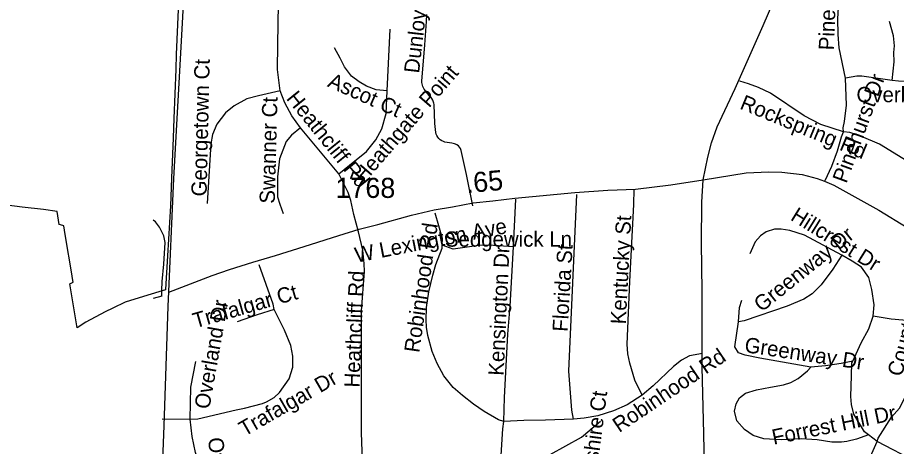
# Model space of a CAD drawing. Extents: x 1662474 to 1856135, y 779280 to 917889.
# Drawn here: x 1689866 to 1695335, y 809631 to 812299 of the extents above; entities that cross this region are included whole.
import ezdxf

# ---------------------------------------------------------------- set-up
doc = ezdxf.new("R2010")
doc.units = 0
for name, color, linetype in [('Exist Boundary Political City Limit New', 7, 'Continuous'), ('Exist Boundary Political CountyLine', 7, 'Continuous'), ('Exist Hydrographic Misc Water Feature', 7, 'Continuous'), ('Exist Road Non-System Type 51', 7, 'Continuous'), ('Exist Road Non-System Type 51 Label', 7, 'Continuous'), ('Exist Road Primary NC UnDivided 4 Lane Attributed', 7, 'Continuous'), ('Exist Road Secondary Mileage Hundredths English Label', 7, 'Continuous'), ('Exist Road Secondary Type 51 Attributed', 7, 'Continuous'), ('Exist Road Secondary Type 51 Label', 7, 'Continuous'), ('Exist Road Secondary Type 51 Number Label', 7, 'Continuous'), ('Map Preparation Boundary City Limit Buffer Line', 7, 'Continuous')]:
    doc.layers.add(name, color=color, linetype=linetype)

msp = doc.modelspace()

# ---------------------------------------------------------------- linework, layer by layer
at = {"layer": 'Exist Boundary Political City Limit New'}
for points in [[(1690868.2, 812444.9), (1690853.5, 812069.9), (1690850, 811978.1)], [(1690850, 811978.1), (1690838.2, 811669.8), (1690833.6, 811550.1), (1690823.4, 811298.9), (1690816.4, 811127.9), (1690798.5, 810816.2), (1690785.6, 810607.8), (1690785.5, 810605.8), (1690745.5, 810593.4), (1690648.8, 810563.3), (1690535.2, 810528), (1690459.1, 810491.7), (1690410.6, 810468.6), (1690289.5, 810403.1), (1690235.8, 810369.5), (1690190, 810643.2), (1690208.2, 810650.3), (1690212.4, 810651.9), (1690206.2, 810688.4), (1690205.6, 810691.7), (1690162.6, 810948.2), (1690153.1, 811002.7), (1690148.2, 811004.4), (1690125.4, 811012.2), (1690112.6, 811092.9), (1690026.5, 811105.6), (1689893.6, 811120.1), (1689717.6, 811141.7)]]:
    msp.add_lwpolyline(points, dxfattribs=at)
at = {"layer": 'Exist Boundary Political CountyLine'}
msp.add_lwpolyline([(1690220.4, 796849.4), (1690253.3, 797643.4), (1690261, 798032.2), (1690301.7, 799178.2), (1690347.6, 800042.9), (1690382.7, 800862.5), (1690417.8, 801672.6), (1690459.9, 802612.4), (1690490.6, 803379.9), (1690531.6, 804201.7), (1690578.3, 805157.6), (1690614.8, 805955.1), (1690649.3, 806683.1), (1690688.7, 807554.8), (1690723, 808322.5), (1690748.6, 808998.5), (1690777.2, 809760.4), (1690803.1, 810502.1), (1690838, 811298), (1690892.7, 812263.6), (1690949.1, 813375.2), (1690989.8, 814167.1), (1691300.1, 821093.4)], dxfattribs=at)
at = {"layer": 'Exist Hydrographic Misc Water Feature'}
msp.add_lwpolyline([(1690689.9, 807582.2), (1690942.8, 807521.7), (1691041.8, 807431.1), (1691124.8, 807396.6), (1691274.8, 807436.2), (1691603.8, 807807), (1691672.8, 808032), (1691800.9, 808262.6), (1691910.9, 808378.5), (1692027.9, 808471.3), (1692572.9, 808772), (1692665.9, 808904.7), (1692683.8, 809002.8), (1692837.8, 809311.5), (1693081.8, 809526.5), (1693374.9, 809688), (1693492.9, 809787.3)], dxfattribs=at)
at = {"layer": 'Exist Road Non-System Type 51'}
for p, q in [((1692165.8, 811843.2), (1692184.6, 812227.5)), ((1691865.8, 811326.2), (1691627.1, 811612.1)), ((1692952.9, 810872.7), (1692967.4, 811169.2)), ((1690765.2, 809802.7), (1690940.6, 809800.6)), ((1695215.2, 809660.4), (1695160.9, 809702.7)), ((1695584.6, 809469.9), (1695215.2, 809660.4))]:
    msp.add_line(p, q, dxfattribs=at)
for points in [[(1695018.4, 811922), (1694979.9, 812110.5), (1694972.5, 812192.7), (1694969.9, 812290.8), (1695007.9, 812930.2)], [(1691500.1, 811843.6), (1691483.6, 811975.4), (1691484.6, 812131.5), (1691489.6, 812385), (1691514.9, 812547.5)], [(1692698.5, 811127.9), (1692658.6, 811322.4), (1692626.6, 811471.1), (1692624.5, 811477.4), (1692621.9, 811483.2), (1692616.1, 811492.4), (1692609, 811500.5), (1692600.4, 811507.1), (1692590.6, 811512.1), (1692584.4, 811514.2), (1692577.5, 811516.2), (1692568.9, 811516.5), (1692525.4, 811523.4), (1692515.4, 811526.8), (1692505.6, 811531.2), (1692495.9, 811537.5), (1692487.2, 811545.4), (1692480.4, 811554.6), (1692474.4, 811565.4), (1692471.5, 811574), (1692469.4, 811582.9), (1692463.1, 811640.4), (1692457.4, 811757.8), (1692456.2, 811765.6), (1692454.6, 811772.9), (1692450, 811785), (1692443.4, 811796.1), (1692439.2, 811801.4), (1692434.2, 811806.2), (1692411.6, 811833.6), (1692403.8, 811842), (1692396.4, 811852.8), (1692392, 811860.6), (1692388, 811869), (1692385.1, 811877.9), (1692383.1, 811887.4), (1692382.2, 811895), (1692381.8, 811902.6), (1692401.1, 812129.7), (1692410.9, 812274), (1692412.4, 812318.4)], [(1695308.1, 811907.9), (1695321.4, 812022.9), (1695320, 812080.4), (1695323.4, 812122), (1695317.6, 812184.5), (1695293, 812273.5)], [(1692165.8, 811843.2), (1692097, 811849.9), (1692036.6, 811872.7), (1691992, 811898.4), (1691943.9, 811933.6), (1691899.6, 811992.7), (1691872.6, 812046.4), (1691838.6, 812109.9)], [(1695610.9, 811961.9), (1695571.6, 811949.9), (1695531.9, 811932), (1695448.9, 811905.8), (1695393, 811900.8), (1695347.6, 811902.1), (1695308.1, 811907.9)], [(1695005.6, 811588.7), (1695004, 811613.7), (1695012.4, 811652.5), (1695023.6, 811753.8), (1695018.4, 811922)], [(1695308.1, 811907.9), (1695120, 811934.7), (1695088.8, 811934.4), (1695018.4, 811922)], [(1695005.6, 811588.7), (1694863.9, 811632.9), (1694760.4, 811688.4), (1694550.5, 811827.5), (1694477.2, 811863.8), (1694414.8, 811886.9), (1694361.2, 811903.2)], [(1691500.1, 811843.6), (1691364.6, 811812.6), (1691292, 811793.7), (1691214.1, 811749.4), (1691159.4, 811706.9), (1691106.4, 811636.2), (1691079.4, 811571.1), (1691067.9, 811512.9), (1691046.1, 811142.2)], [(1691627.1, 811612.1), (1691572.1, 811687.9), (1691529.2, 811768.2), (1691500.1, 811843.6)], [(1691865.8, 811326.2), (1691932.4, 811379.5), (1692036.6, 811466.2), (1692096.1, 811539.1), (1692133.4, 811606.9), (1692160.2, 811702.1), (1692165.8, 811843.2)], [(1691627.1, 811612.1), (1691571, 811567.2), (1691537.6, 811528.6), (1691494.9, 811420.2), (1691484.1, 811307.9), (1691484.1, 811184), (1691497, 811138.1), (1691518, 811080.6)], [(1694890.9, 811284.2), (1694933.1, 811374), (1694969.4, 811469.2), (1694993, 811556.2), (1695005.6, 811588.7)], [(1695936, 811082.9), (1695547.6, 811316), (1695229.4, 811511), (1695118.1, 811558.5), (1695046, 811584), (1695005.6, 811588.7)], [(1691986.8, 810965.9), (1691958.6, 811073.5), (1691939.8, 811159.9), (1691923.8, 811210.2), (1691865.8, 811326.2)], [(1693324.5, 809801.1), (1693314.9, 809855.4), (1693295.9, 810098.7), (1693346.9, 811197.4)], [(1693752.1, 809949.9), (1693707.1, 810042.2), (1693677, 810148.4), (1693664.1, 810207.4), (1693660.4, 810266.7), (1693675.1, 810657), (1693700.9, 811135.4), (1693702.1, 811230.7)], [(1690762.4, 810565.9), (1690763.4, 810600.2), (1690765, 810657.5), (1690775.8, 810764.4), (1690783.9, 810898.4), (1690776, 810941.8), (1690749.8, 810995), (1690723.8, 811028.6), (1690709.6, 811038.2)], [(1692508.8, 810883.2), (1692510.6, 810923.4), (1692463.6, 811080.9)], [(1694994.9, 810820.5), (1694763.4, 810944.4), (1694671.1, 810974), (1694617.9, 810982.9), (1694577, 810981.4), (1694525.2, 810964.9), (1694488.8, 810940.7), (1694455.1, 810903.9), (1694422.1, 810829.9)], [(1692014, 809484.9), (1692005.1, 809715.8), (1692005.4, 810474.9), (1692024, 810718.1), (1692023.2, 810769.6), (1692013.5, 810852.5), (1691986.8, 810965.9)], [(1692891.6, 809785.9), (1692858.4, 809796.1), (1692769.1, 809848.1), (1692702.1, 809893.8), (1692634.5, 809947.8), (1692577, 809998.2), (1692519.5, 810070.4), (1692476, 810147.2), (1692446.1, 810220.8), (1692418.5, 810321), (1692411.4, 810372.2), (1692408.2, 810418.7), (1692411.4, 810494), (1692425.6, 810592.7), (1692450.5, 810696.4), (1692469.1, 810761.7), (1692508.2, 810864.9), (1692508.8, 810883.2)], [(1692952.9, 810872.7), (1692797.5, 810883.5), (1692736.9, 810880.9), (1692576.8, 810858), (1692508.8, 810883.2)], [(1692891.6, 809785.9), (1692895.6, 809934.2), (1692916.4, 810328.9), (1692930.6, 810503.4), (1692952.9, 810872.7)], [(1694994.9, 810820.5), (1694938.6, 810732.6), (1694866.8, 810636.5), (1694811.4, 810579.2), (1694759.9, 810546.2), (1694656.2, 810503.7), (1694386.9, 810411.9), (1694352.1, 810405.8)], [(1695191.4, 810441.2), (1695196.9, 810511), (1695182.2, 810607.1), (1695163.6, 810682.4), (1695117.6, 810745.2), (1695060.6, 810784), (1694994.9, 810820.5)], [(1691461.6, 810481.7), (1691456.9, 810516), (1691369.1, 810761.4)], [(1690762.4, 810565.9), (1690709.6, 810551)], [(1694352.1, 810405.8), (1694359.4, 810494.8), (1694372.2, 810539.9)], [(1690940.6, 809800.6), (1690986.8, 809802.9), (1691225.4, 809858.9), (1691278.9, 809868.8), (1691390.9, 809897.7), (1691415.6, 809907.4), (1691461.6, 809934.2), (1691495.6, 809965.9), (1691556.6, 810050.9), (1691578.4, 810123.9), (1691578.4, 810192.2), (1691566.2, 810257.8), (1691527.4, 810354.9), (1691461.6, 810481.7)], [(1691461.6, 810481.7), (1691356.6, 810449.9), (1691231.4, 810405.8)], [(1695063.1, 810160.9), (1695116.1, 810274.9), (1695163.6, 810361.7), (1695191.4, 810441.2)], [(1695471.4, 810408.9), (1695302.1, 810422.6), (1695191.4, 810441.2)], [(1694802.4, 810123.9), (1694484.9, 810179.2), (1694394.4, 810199.5), (1694352.1, 810213.9), (1694329.8, 810249.4), (1694352.1, 810405.8)], [(1695215.2, 809660.4), (1695221.9, 809682.2), (1695305.6, 809813.4), (1695354.9, 809868.8), (1695389.9, 809937.2), (1695404.5, 809994.8), (1695471.4, 810408.9)], [(1690940.6, 809800.6), (1690942.9, 810000), (1690974.6, 810160.1)], [(1694128.4, 810209.2), (1694046.9, 810194.8), (1693996.9, 810167.5), (1693947.4, 810128.6), (1693820.9, 810007.4), (1693752.1, 809949.9)], [(1695063.1, 810160.9), (1694992.1, 810145.9), (1694894.6, 810131.2), (1694802.4, 810123.9)], [(1695160.9, 809702.7), (1695136, 809722.1), (1695069.6, 809831), (1695055.1, 809891.4), (1695051.2, 809941.5), (1695055.1, 810070.4), (1695058.6, 810151.4), (1695063.1, 810160.9)], [(1695160.9, 809702.7), (1695086.1, 809676.2), (1695027.1, 809661.4), (1694994, 809657.8), (1694933.1, 809657.5), (1694842.6, 809672.5), (1694741.5, 809677.8), (1694617.9, 809672.2), (1694510.6, 809677.8), (1694444.4, 809697.9), (1694390.6, 809736.8), (1694342.6, 809790.1), (1694328.1, 809850.9), (1694338.6, 809895.4), (1694359.6, 809932.4), (1694396.4, 809961.7), (1694464.4, 809982.2), (1694551.2, 810000), (1694632.4, 810013.4), (1694678.9, 810028.4), (1694724.5, 810053.6), (1694781.4, 810101.9), (1694802.4, 810123.9)], [(1693752.1, 809949.9), (1693659.6, 809889), (1693574.6, 809852), (1693476.1, 809821.6), (1693391.6, 809807.1), (1693324.5, 809801.1)], [(1691060, 809078), (1691061, 809160.4), (1691071.5, 809287.9), (1691067.4, 809357.5), (1691009.9, 809487.2), (1690972.6, 809593.8), (1690952.9, 809693.5), (1690940.6, 809800.6)], [(1692866.5, 809444.4), (1692885.6, 809740.2), (1692891.6, 809785.9)], [(1693324.5, 809801.1), (1693150.2, 809793.5), (1693015.9, 809792.2), (1692891.6, 809785.9)], [(1695079.1, 809303.7), (1695108.1, 809390.1), (1695182.2, 809587.2), (1695215.2, 809660.4)]]:
    msp.add_lwpolyline(points, dxfattribs=at)
at = {"layer": 'Exist Road Primary NC UnDivided 4 Lane Attributed'}
for points in [[(1694133, 811288.3), (1694161.1, 811430.6), (1694184.5, 811518.4), (1694219.5, 811618.1), (1694331.7, 811856.9), (1694506.2, 812248.6), (1694571.8, 812402.9)], [(1694176.4, 806631.6), (1694173.5, 806923.1), (1694168.8, 807203.4), (1694165.8, 807463.9), (1694162.4, 807889.3), (1694153.9, 808289.8), (1694151.3, 808546.3), (1694148.1, 808957.2), (1694145, 809299.7), (1694137.5, 809708.4), (1694127.1, 810126.2), (1694127.1, 810598.1), (1694121.9, 810894.7), (1694124.5, 811150.3), (1694133, 811288.3)]]:
    msp.add_lwpolyline(points, dxfattribs=at)
at = {"layer": 'Exist Road Secondary Type 51 Attributed'}
for points in [[(1694133, 811288.3), (1694400.1, 811332.6), (1694541.1, 811338.6), (1694622.9, 811336.9), (1694749.5, 811322.4), (1694842.4, 811296.9), (1694886.7, 811280.7), (1694945.9, 811256), (1695226.2, 811100.9), (1695402.2, 810991.8), (1695635.2, 810846.9), (1695714, 810799.2), (1695806.1, 810761.7), (1695884.7, 810741.2), (1695927.5, 810729.4), (1696017, 810717.4), (1696199.3, 810710.6), (1696633.9, 810697.8), (1697354.8, 810675.7), (1697839.6, 810657.8), (1698237.6, 810657.9), (1698416.7, 810658.7), (1698961, 810612.1)], [(1690807, 810590), (1691076.5, 810693.9), (1691184.1, 810730.9), (1691329.9, 810777.6), (1691470.3, 810818.7), (1691648.3, 810875.5), (1691865, 810942.3), (1691991.8, 810981.5), (1692107.4, 811010.6), (1692317.6, 811069.4), (1692458.1, 811102.6), (1692572.1, 811121.6), (1692700.3, 811146.9), (1692824.3, 811158.2), (1692960.5, 811175.5), (1693332.8, 811210.9), (1693538.3, 811224.7), (1693712.1, 811232.1), (1693931.9, 811257.7), (1694133, 811288.3)]]:
    msp.add_lwpolyline(points, dxfattribs=at)
at = {"layer": 'Map Preparation Boundary City Limit Buffer Line'}
for points in [[(1690868.2, 812444.9), (1690853.5, 812069.9), (1690850, 811978.1)], [(1690850, 811978.1), (1690838.2, 811669.8), (1690833.6, 811550.1), (1690823.4, 811298.9), (1690816.4, 811127.9), (1690798.5, 810816.2), (1690785.6, 810607.8), (1690785.5, 810605.8), (1690745.5, 810593.4), (1690648.8, 810563.3), (1690535.2, 810528), (1690459.1, 810491.7), (1690410.6, 810468.6), (1690289.5, 810403.1), (1690235.8, 810369.5), (1690190, 810643.2), (1690208.2, 810650.3), (1690212.4, 810651.9), (1690206.2, 810688.4), (1690205.6, 810691.7), (1690162.6, 810948.2), (1690153.1, 811002.7), (1690148.2, 811004.4), (1690125.4, 811012.2), (1690112.6, 811092.9), (1690026.5, 811105.6), (1689893.6, 811120.1), (1689717.6, 811141.7)]]:
    msp.add_lwpolyline(points, dxfattribs=at)

# ---------------------------------------------------------------- texts
at = {"layer": 'Exist Road Non-System Type 51 Label'}
for s, rotation, p in [('Pinehurst Dr', 87.9331, (1694946.2, 812094.1)), ('Dunloy Way', 83.4608, (1692364.3, 811949)), ('Georgetown Ct', 88.6408, (1691041.7, 811185.3)), ('Heathgate Point', 49.1506, (1692020.4, 811263)), ('Ascot Ct', 335.936, (1691789.1, 811871.6)), ('Pinehurst Dr', 69.9152, (1695023.6, 811262.8)), ('Swanner Ct', 88.4748, (1691466.2, 811140)), ('Heathcliff Rd', 308.9117, (1691533.8, 811794.4)), ('Rockspring Rd', 337.5892, (1694354.8, 811733.4)), ('Hillcrest Dr', 328.1136, (1694670.1, 811043.4)), ('Kentucky St', 87.0422, (1693650.6, 810388.8)), ('Robinhood Rd', 81.7243, (1692365.1, 810210.2)), ('Greenway Dr', 38.7942, (1694496, 810462.8)), ('Country Club Dr', 74.8541, (1695368.4, 810060.5)), ('Kensington Dr', 87.3332, (1692890.4, 810069.1)), ('Florida St', 86.6208, (1693288.9, 810342.3)), ('Heathcliff Rd', 87.6264, (1691993.4, 809995.5)), ('Trafalgar Ct', 15.954, (1690971.5, 810364.9)), ('Overland Dr', 79.9976, (1691058.6, 809858.4)), ('Greenway Dr', 351.4645, (1694385.5, 810217.9)), ('Robinhood Rd', 34.0344, (1693609.9, 809713.3)), ('Trafalgar Dr', 29.9593, (1691277.8, 809690.3)), ('Dovershire Ct', 82.6827, (1693436.6, 809199.3)), ('Forrest Hill Dr', 11.4944, (1694570.9, 809640.8)), ('Overland Dr', 275.0918, (1691051.3, 809682.8))]:
    msp.add_text(s, height=95, rotation=rotation, dxfattribs=at).set_placement(p)
for s, p in [('Overbrook Dr', (1695086.6, 811772.2)), ('Sedgewick Ln', (1692525.1, 810873.4))]:
    msp.add_text(s, height=95, dxfattribs=at).set_placement(p)
at = {"layer": 'Exist Road Secondary Mileage Hundredths English Label'}
msp.add_text('.65', height=125, rotation=5.2066, dxfattribs=at).set_placement((1692660.4, 811206))
at = {"layer": 'Exist Road Secondary Type 51 Label'}
msp.add_text('W Lexington Ave', height=95, rotation=11.1132, dxfattribs=at).set_placement((1691974.7, 810773.3))
at = {"layer": 'Exist Road Secondary Type 51 Number Label'}
msp.add_text('1768', height=125, dxfattribs=at).set_placement((1691844.4, 811176.7))

doc.saveas('drawing.dxf')
